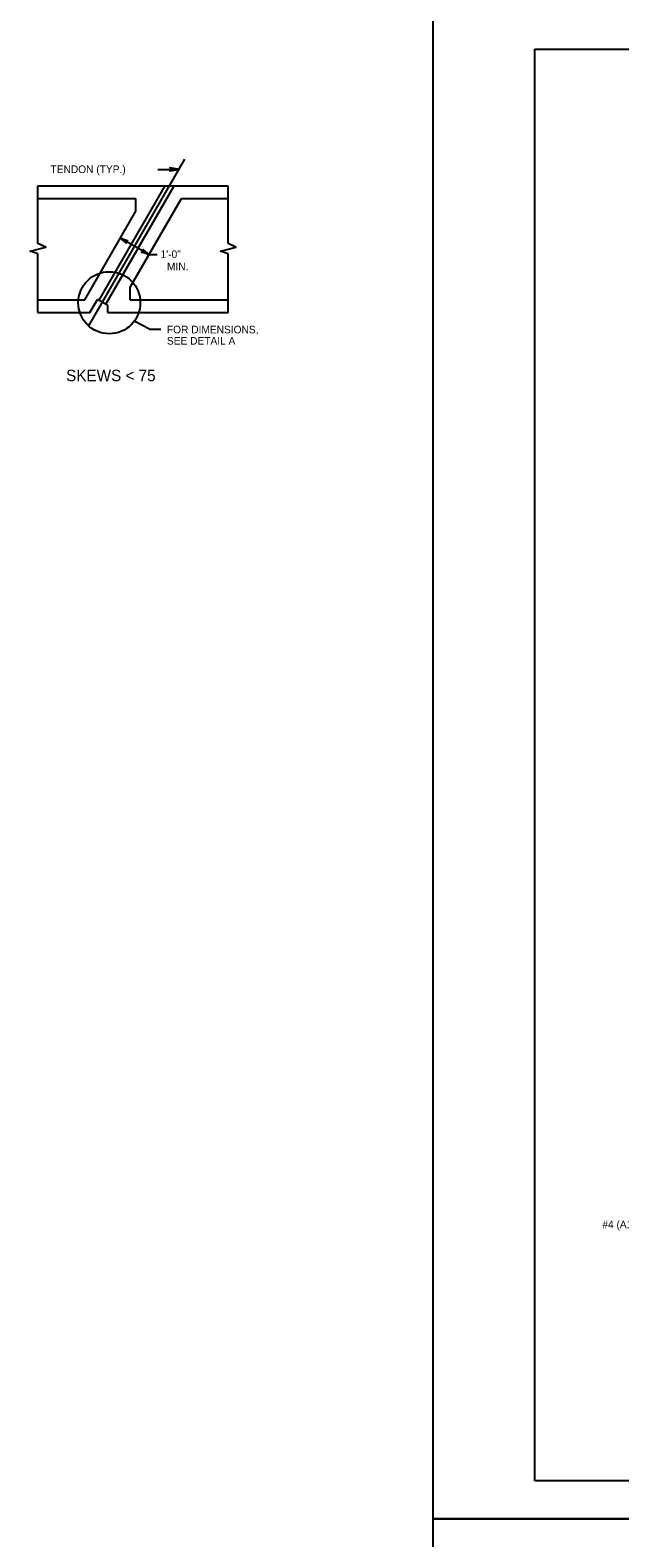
# Model space of a CAD drawing. Extents: x 639331 to 643089, y 299088 to 300975.
# Drawn here: x 640393 to 640626, y 299674 to 300268 of the extents above; entities that cross this region are included whole.
import ezdxf

# ---------------------------------------------------------------- set-up
doc = ezdxf.new("R2010")
doc.units = 0
doc.layers.add('1', color=7, linetype='Continuous')
doc.layers.add('PLT-BNDY', color=7, linetype='Continuous')

msp = doc.modelspace()

# ---------------------------------------------------------------- linework, layer by layer
at = {"layer": '1'}
for p, q in [((640592.06, 299696.66), (640592.06, 300260.66)), ((640592.06, 300260.66), (641378.06, 300260.66)), ((640416.23, 300151.68), (640454.1, 300217.27)), ((640443.48, 300213.3), (640451.81, 300213.3)), ((640396.17, 300206.88), (640471.17, 300206.88)), ((640396.17, 300184.05), (640396.17, 300206.88)), ((640396.17, 300201.88), (640434.82, 300201.88)), ((640420.3, 300161.72), (640446.37, 300206.88)), ((640422.9, 300160.22), (640449.83, 300206.88)), ((640432.51, 300166.88), (640452.72, 300201.88)), ((640434.82, 300196.88), (640434.82, 300201.88)), ((640452.72, 300201.88), (640471.17, 300201.88)), ((640471.17, 300184.05), (640471.17, 300206.88)), ((640414.61, 300161.88), (640434.82, 300196.88)), ((640439.93, 300179.73), (640428.67, 300186.23)), ((640396.17, 300156.88), (640396.17, 300180.01)), ((640439.93, 300179.73), (640443.17, 300179.73)), ((640471.17, 300156.88), (640471.17, 300180.01)), ((640432.51, 300161.88), (640432.51, 300166.88)), ((640396.17, 300161.88), (640414.61, 300161.88)), ((640416.63, 300156.88), (640419.65, 300162.1)), ((640423.55, 300159.85), (640419.65, 300162.1)), ((640432.51, 300161.88), (640471.17, 300161.88)), ((640396.17, 300156.88), (640416.63, 300156.88)), ((640423.55, 300159.85), (640423.55, 300156.88)), ((640423.55, 300156.88), (640471.17, 300156.88)), ((640440.14, 300150.41), (640434.18, 300153.54)), ((640440.14, 300150.41), (640444.61, 300150.41)), ((641378.06, 299696.66), (640592.06, 299696.66))]:
    msp.add_line(p, q, dxfattribs=at)
for points in [[(640451.81, 300213.3), (640448.22, 300212.63), (640448.36, 300212.72), (640448.5, 300212.82), (640448.57, 300212.94), (640448.64, 300213.06), (640448.66, 300213.18), (640448.68, 300213.3), (640448.66, 300213.42), (640448.64, 300213.54), (640448.57, 300213.66), (640448.5, 300213.78), (640448.36, 300213.88), (640448.22, 300213.97), (640451.81, 300213.3), (640448.36, 300213.88), (640448.5, 300213.78), (640451.81, 300213.3), (640448.57, 300213.66), (640448.64, 300213.54), (640451.81, 300213.3), (640448.66, 300213.42), (640448.68, 300213.3), (640451.81, 300213.3), (640448.66, 300213.18), (640448.64, 300213.06), (640451.81, 300213.3), (640448.57, 300212.94), (640448.5, 300212.82), (640451.81, 300213.3), (640448.36, 300212.72)], [(640396.17, 300180.01), (640393.1, 300181.07), (640399.23, 300182.69), (640396.17, 300184.05)], [(640428.67, 300186.23), (640431.54, 300185.23), (640431.4, 300185.21), (640431.26, 300185.2), (640431.16, 300185.15), (640431.06, 300185.09), (640430.99, 300185.01), (640430.93, 300184.93), (640430.89, 300184.84), (640430.86, 300184.74), (640430.86, 300184.63), (640430.86, 300184.51), (640430.92, 300184.38), (640430.98, 300184.26), (640428.67, 300186.23), (640430.92, 300184.38), (640430.86, 300184.51), (640428.67, 300186.23), (640430.86, 300184.63), (640430.86, 300184.74), (640428.67, 300186.23), (640430.89, 300184.84), (640430.93, 300184.93), (640428.67, 300186.23), (640430.99, 300185.01), (640431.06, 300185.09), (640428.67, 300186.23), (640431.16, 300185.15), (640431.26, 300185.2), (640428.67, 300186.23), (640431.4, 300185.21)], [(640471.17, 300180.01), (640468.1, 300181.07), (640474.23, 300182.69), (640471.17, 300184.05)], [(640439.93, 300179.73), (640437.07, 300180.74), (640437.21, 300180.75), (640437.35, 300180.76), (640437.45, 300180.82), (640437.55, 300180.88), (640437.62, 300180.96), (640437.68, 300181.03), (640437.72, 300181.13), (640437.75, 300181.22), (640437.75, 300181.34), (640437.75, 300181.46), (640437.69, 300181.58), (640437.63, 300181.71), (640439.93, 300179.73), (640437.69, 300181.58), (640437.75, 300181.46), (640439.93, 300179.73), (640437.75, 300181.34), (640437.75, 300181.22), (640439.93, 300179.73), (640437.72, 300181.13), (640437.68, 300181.03), (640439.93, 300179.73), (640437.62, 300180.96), (640437.55, 300180.88), (640439.93, 300179.73), (640437.45, 300180.82), (640437.35, 300180.76), (640439.93, 300179.73), (640437.21, 300180.75)]]:
    msp.add_lwpolyline(points, dxfattribs=at)
msp.add_circle((640424.32, 300160.77), 12.23, dxfattribs=at)
at = {"layer": 'PLT-BNDY'}
for points in [[(640552.06, 300275.66), (641393.06, 300275.66), (641393.06, 299681.66), (640552.06, 299681.66)], [(640552.06, 299681.66), (641393.06, 299681.66), (641393.06, 299087.66), (640552.06, 299087.66)]]:
    msp.add_lwpolyline(points, close=True, dxfattribs=at)

# ---------------------------------------------------------------- texts
at = {"layer": '1'}
for s, height, p in [('  TENDON (TYP.)', 3, (640398.91, 300211.86)), ('1\'-0"', 3, (640444.52, 300178.38)), ('MIN.', 3, (640447.06, 300173.58)), ('FOR DIMENSIONS,', 3, (640447.03, 300148.7)), ('SEE DETAIL A', 3, (640447.03, 300144.26)), ('SKEWS < 75', 4.5, (640407.29, 300129.86)), ('#4 (A1 PAIRS & A3)', 3, (640618.7, 299796.12))]:
    msp.add_text(s, height=height, dxfattribs=at).set_placement(p)

doc.saveas('drawing.dxf')
